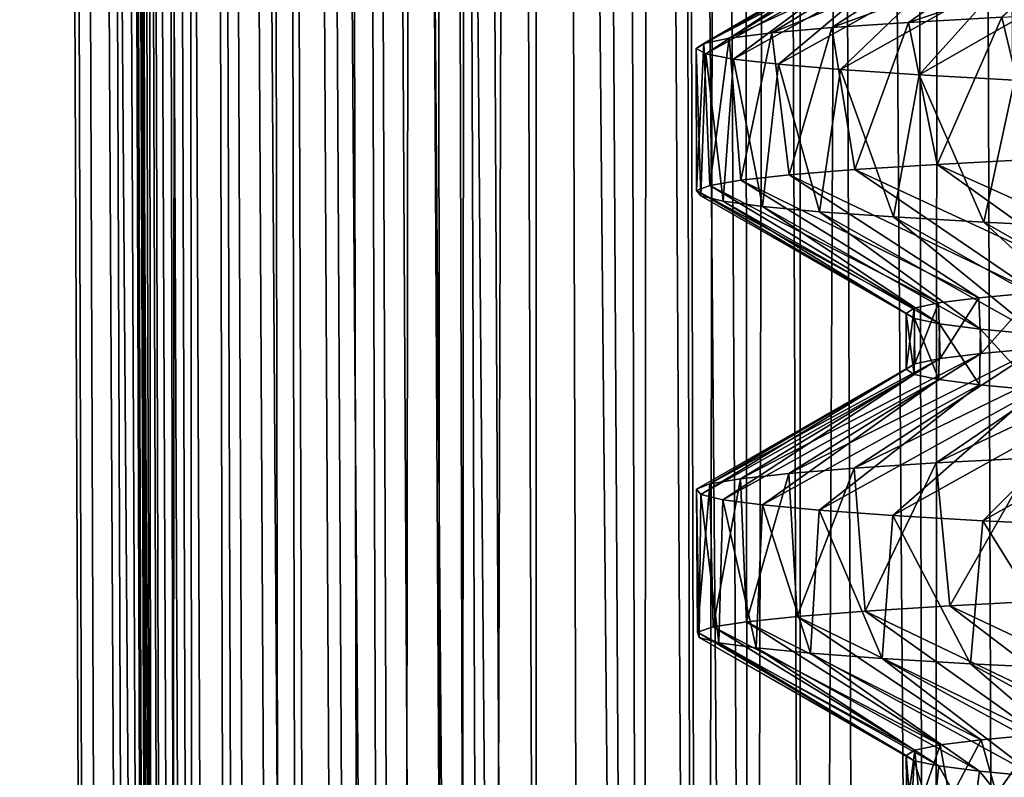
# Model space of a CAD drawing. Header units: millimetres. Extents: x -39 to 39, y -2 to 145.
# Tile 455 of 656: x -17.41 to -12.96, y 56.37 to 59.8. Entities that reach past the tile are written whole.
import ezdxf

# ---------------------------------------------------------------- set-up
doc = ezdxf.new("R2010")
doc.units = ezdxf.units.MM
doc.header["$LTSCALE"] = 65.185185
for name, color, linetype in [('12', 7, 'CONTINUOUS'), ('162', 7, 'CONTINUOUS'), ('163', 7, 'CONTINUOUS'), ('17', 7, 'CONTINUOUS'), ('180', 7, 'CONTINUOUS'), ('42', 7, 'CONTINUOUS'), ('43', 7, 'CONTINUOUS'), ('44', 7, 'CONTINUOUS'), ('45', 7, 'CONTINUOUS'), ('60', 7, 'CONTINUOUS'), ('61', 7, 'CONTINUOUS'), ('62', 7, 'CONTINUOUS'), ('63', 7, 'CONTINUOUS'), ('64', 7, 'CONTINUOUS'), ('65', 7, 'CONTINUOUS'), ('66', 7, 'CONTINUOUS')]:
    doc.layers.add(name, color=color, linetype=linetype)

msp = doc.modelspace()

# ---------------------------------------------------------------- linework, layer by layer
at = {"layer": '12', "color": 7, "linetype": 'Continuous'}
for points in [[(-17.0859, 121, -0.5564), (-17.0124, 121, -1.6785), (-16.7955, 38.299, -0.5949), (-17.0859, 121, -0.5564)], [(-17.0856, 121, 0.5681), (-17.0859, 121, -0.5564), (-16.8009, 38.299, 0.4147), (-17.0856, 121, 0.5681)], [(-16.8009, 38.299, 0.4147), (-17.0859, 121, -0.5564), (-16.8058, 38.299, -0.0902), (-16.8009, 38.299, 0.4147)], [(-16.8058, 38.299, -0.0902), (-17.0859, 121, -0.5564), (-16.7955, 38.299, -0.5949), (-16.8058, 38.299, -0.0902)], [(-16.7809, 38.2987, 0.9191), (-17.0856, 121, 0.5681), (-16.8009, 38.299, 0.4147), (-16.7809, 38.2987, 0.9191)], [(-17.0124, 121, -1.6785), (-16.8652, 121, -2.7933), (-16.6738, 38.299, -2.1042), (-17.0124, 121, -1.6785)], [(-16.7955, 38.299, -0.5949), (-17.0124, 121, -1.6785), (-16.7701, 38.299, -1.0992), (-16.7955, 38.299, -0.5949)], [(-16.7701, 38.299, -1.0992), (-17.0124, 121, -1.6785), (-16.7295, 38.299, -1.6024), (-16.7701, 38.299, -1.0992)], [(-16.7295, 38.299, -1.6024), (-17.0124, 121, -1.6785), (-16.6738, 38.299, -2.1042), (-16.7295, 38.299, -1.6024)], [(-16.8652, 121, -2.7933), (-16.5174, 38.2987, -3.1016), (-16.6031, 38.299, -2.6041), (-16.8652, 121, -2.7933)], [(-16.6738, 38.299, -2.1042), (-16.8652, 121, -2.7933), (-16.6031, 38.299, -2.6041), (-16.6738, 38.299, -2.1042)], [(-16.6504, 121, 3.8734), (-16.447, 38.2987, 3.4554), (-16.3358, 38.299, 3.9479), (-16.6504, 121, 3.8734)], [(-16.3597, 121, 4.9596), (-16.6504, 121, 3.8734), (-16.2098, 38.299, 4.4369), (-16.3597, 121, 4.9596)], [(-16.2098, 38.299, 4.4369), (-16.6504, 121, 3.8734), (-16.3358, 38.299, 3.9479), (-16.2098, 38.299, 4.4369)], [(-15.9983, 121, 6.0244), (-16.3597, 121, 4.9596), (-15.7447, 38.299, 5.8778), (-15.9983, 121, 6.0244)], [(-15.7447, 38.299, 5.8778), (-16.3597, 121, 4.9596), (-15.9141, 38.299, 5.4023), (-15.7447, 38.299, 5.8778)], [(-15.9141, 38.299, 5.4023), (-16.3597, 121, 4.9596), (-16.0692, 38.299, 4.9218), (-15.9141, 38.299, 5.4023)], [(-16.0692, 38.299, 4.9218), (-16.3597, 121, 4.9596), (-16.2098, 38.299, 4.4369), (-16.0692, 38.299, 4.9218)], [(-16.0024, 121, -6.0135), (-15.5724, 121, -7.0526), (-15.6807, 38.299, -6.0464), (-16.0024, 121, -6.0135)], [(-15.8553, 38.2987, -5.5726), (-16.0024, 121, -6.0135), (-15.6807, 38.299, -6.0464), (-15.8553, 38.2987, -5.5726)], [(-15.5676, 121, 7.0632), (-15.9983, 121, 6.0244), (-15.3633, 38.299, 6.8126), (-15.5676, 121, 7.0632)], [(-15.3633, 38.299, 6.8126), (-15.9983, 121, 6.0244), (-15.561, 38.299, 6.3481), (-15.3633, 38.299, 6.8126)], [(-15.561, 38.299, 6.3481), (-15.9983, 121, 6.0244), (-15.7447, 38.299, 5.8778), (-15.561, 38.299, 6.3481)], [(-15.6807, 38.299, -6.0464), (-15.5724, 121, -7.0526), (-15.492, 38.299, -6.5147), (-15.6807, 38.299, -6.0464)], [(-15.5724, 121, -7.0526), (-15.0751, 121, -8.0611), (-15.2893, 38.299, -6.9771), (-15.5724, 121, -7.0526)], [(-15.492, 38.299, -6.5147), (-15.5724, 121, -7.0526), (-15.2893, 38.299, -6.9771), (-15.492, 38.299, -6.5147)], [(-15.1518, 38.2987, 7.2709), (-15.5676, 121, 7.0632), (-15.3633, 38.299, 6.8126), (-15.1518, 38.2987, 7.2709)], [(-15.2893, 38.299, -6.9771), (-15.0751, 121, -8.0611), (-15.0729, 38.299, -7.4332), (-15.2893, 38.299, -6.9771)], [(-15.0751, 121, -8.0611), (-14.5125, 121, -9.0347), (-14.5993, 38.299, -8.3248), (-15.0751, 121, -8.0611)], [(-15.0729, 38.299, -7.4332), (-15.0751, 121, -8.0611), (-14.8428, 38.299, -7.8826), (-15.0729, 38.299, -7.4332)], [(-14.8428, 38.299, -7.8826), (-15.0751, 121, -8.0611), (-14.5993, 38.299, -8.3248), (-14.8428, 38.299, -7.8826)], [(-14.5993, 38.299, -8.3248), (-14.5125, 121, -9.0347), (-14.3427, 38.299, -8.7596), (-14.5993, 38.299, -8.3248)], [(-14.5125, 121, -9.0347), (-14.0731, 38.2987, -9.1864), (-14.3427, 38.299, -8.7596), (-14.5125, 121, -9.0347)], [(-13.9007, 121, 9.9504), (-13.8727, 38.2987, 9.4864), (-13.5816, 38.299, 9.8987), (-13.9007, 121, 9.9504)], [(-13.2165, 121, 10.8427), (-13.9007, 121, 9.9504), (-13.2782, 38.299, 10.3021), (-13.2165, 121, 10.8427)], [(-13.2782, 38.299, 10.3021), (-13.9007, 121, 9.9504), (-13.5816, 38.299, 9.8987), (-13.2782, 38.299, 10.3021)], [(-12.9628, 38.299, 10.6962), (-13.2165, 121, 10.8427), (-13.2782, 38.299, 10.3021), (-12.9628, 38.299, 10.6962)], [(-12.475, 121, 11.6881), (-13.2165, 121, 10.8427), (-12.2971, 38.299, 11.4553), (-12.475, 121, 11.6881)], [(-12.2971, 38.299, 11.4553), (-13.2165, 121, 10.8427), (-12.6357, 38.299, 11.0808), (-12.2971, 38.299, 11.4553)], [(-12.6357, 38.299, 11.0808), (-13.2165, 121, 10.8427), (-12.9628, 38.299, 10.6962), (-12.6357, 38.299, 11.0808)]]:
    msp.add_3dface(points, dxfattribs=at)
at = {"layer": '162', "color": 7, "linetype": 'Continuous'}
for points in [[(-13.7663, 60, -0.2182), (-13.7855, 60, 0.8264), (-14.3498, 59.6679, -0.0664), (-13.7663, 60, -0.2182)], [(-14.3051, 59.6442, -1.1346), (-13.7663, 60, -0.2182), (-14.3498, 59.6679, -0.0664), (-14.3051, 59.6442, -1.1346)], [(-14.3498, 59.6679, -0.0664), (-13.7855, 60, 0.8264), (-14.315, 59.6916, 1.0021), (-14.3498, 59.6679, -0.0664)], [(-13.7855, 60, 0.8264), (-13.7243, 60, 1.8703), (-14.315, 59.6916, 1.0021), (-13.7855, 60, 0.8264)], [(-14.315, 59.6916, 1.0021), (-13.7243, 60, 1.8703), (-14.2006, 59.7153, 2.0651), (-14.315, 59.6916, 1.0021)], [(-13.6707, 60, -1.2466), (-13.7663, 60, -0.2182), (-14.3051, 59.6442, -1.1346), (-13.6707, 60, -1.2466)], [(-14.1809, 59.6205, -2.1965), (-13.6707, 60, -1.2466), (-14.3051, 59.6442, -1.1346), (-14.1809, 59.6205, -2.1965)], [(-13.7243, 60, 1.8703), (-13.5837, 60, 2.9135), (-14.2006, 59.7153, 2.0651), (-13.7243, 60, 1.8703)], [(-14.2006, 59.7153, 2.0651), (-13.5837, 60, 2.9135), (-14.0075, 59.7391, 3.1167), (-14.2006, 59.7153, 2.0651)], [(-13.4985, 60, -2.2572), (-13.6707, 60, -1.2466), (-14.1809, 59.6205, -2.1965), (-13.4985, 60, -2.2572)], [(-13.978, 59.5967, -3.2462), (-13.4985, 60, -2.2572), (-14.1809, 59.6205, -2.1965), (-13.978, 59.5967, -3.2462)], [(-13.5837, 60, 2.9135), (-13.3717, 60, 3.9214), (-14.0075, 59.7391, 3.1167), (-13.5837, 60, 2.9135)], [(-14.0075, 59.7391, 3.1167), (-13.3717, 60, 3.9214), (-13.7365, 59.7628, 4.1509), (-14.0075, 59.7391, 3.1167)], [(-13.254, 60, -3.2436), (-13.4985, 60, -2.2572), (-13.978, 59.5967, -3.2462), (-13.254, 60, -3.2436)], [(-13.6975, 59.573, -4.2779), (-13.254, 60, -3.2436), (-13.978, 59.5967, -3.2462), (-13.6975, 59.573, -4.2779)], [(-13.3717, 60, 3.9214), (-13.0877, 60, 4.8954), (-13.7365, 59.7628, 4.1509), (-13.3717, 60, 3.9214)], [(-13.7365, 59.7628, 4.1509), (-13.0877, 60, 4.8954), (-13.3894, 59.7865, 5.1621), (-13.7365, 59.7628, 4.1509)], [(-12.9375, 60, -4.2056), (-13.254, 60, -3.2436), (-13.6975, 59.573, -4.2779), (-12.9375, 60, -4.2056)], [(-13.341, 59.5493, -5.2859), (-12.9375, 60, -4.2056), (-13.6975, 59.573, -4.2779), (-13.341, 59.5493, -5.2859)], [(-13.0877, 60, 4.8954), (-12.7508, 60, 5.8153), (-13.3894, 59.7865, 5.1621), (-13.0877, 60, 4.8954)], [(-13.3894, 59.7865, 5.1621), (-12.7508, 60, 5.8153), (-12.9679, 59.8102, 6.1447), (-13.3894, 59.7865, 5.1621)], [(-12.5539, 60, -5.1347), (-12.9375, 60, -4.2056), (-13.341, 59.5493, -5.2859), (-12.5539, 60, -5.1347)], [(-12.9104, 59.5256, -6.2645), (-12.5539, 60, -5.1347), (-13.341, 59.5493, -5.2859), (-12.9104, 59.5256, -6.2645)], [(-12.4704, 58.3371, 4.9041), (-12.0697, 58.3609, 5.8209), (-13.265, 57.794, 5.4738), (-12.4704, 58.3371, 4.9041)], [(-13.265, 57.794, 5.4738), (-12.0697, 58.3609, 5.8209), (-12.8207, 57.8177, 6.4462), (-13.265, 57.794, 5.4738)], [(-12.8015, 58.3134, 3.96), (-12.4704, 58.3371, 4.9041), (-13.6357, 57.7702, 4.471), (-12.8015, 58.3134, 3.96)], [(-13.6357, 57.7702, 4.471), (-12.4704, 58.3371, 4.9041), (-13.265, 57.794, 5.4738), (-13.6357, 57.7702, 4.471)], [(-13.2466, 58.2661, 2.022), (-13.0603, 58.2897, 2.998), (-14.1485, 57.7228, 2.3966), (-13.2466, 58.2661, 2.022)], [(-14.1485, 57.7228, 2.3966), (-13.0603, 58.2897, 2.998), (-13.9308, 57.7465, 3.4433), (-14.1485, 57.7228, 2.3966)], [(-13.0603, 58.2897, 2.998), (-12.8015, 58.3134, 3.96), (-13.9308, 57.7465, 3.4433), (-13.0603, 58.2897, 2.998)], [(-13.9308, 57.7465, 3.4433), (-12.8015, 58.3134, 3.96), (-13.6357, 57.7702, 4.471), (-13.9308, 57.7465, 3.4433)], [(-13.4, 58.2184, 0.0247), (-13.3604, 58.2423, 1.0292), (-14.3475, 57.6753, 0.2691), (-13.4, 58.2184, 0.0247)], [(-14.3475, 57.6753, 0.2691), (-13.3604, 58.2423, 1.0292), (-14.2876, 57.6991, 1.3366), (-14.3475, 57.6753, 0.2691)], [(-13.3604, 58.2423, 1.0292), (-13.2466, 58.2661, 2.022), (-14.2876, 57.6991, 1.3366), (-13.3604, 58.2423, 1.0292)], [(-14.2876, 57.6991, 1.3366), (-13.2466, 58.2661, 2.022), (-14.1485, 57.7228, 2.3966), (-14.2876, 57.6991, 1.3366)], [(-14.3277, 57.6516, -0.7999), (-13.4, 58.2184, 0.0247), (-14.3475, 57.6753, 0.2691), (-14.3277, 57.6516, -0.7999)], [(-13.3641, 58.1946, -0.9801), (-13.4, 58.2184, 0.0247), (-14.3277, 57.6516, -0.7999), (-13.3641, 58.1946, -0.9801)], [(-14.2284, 57.6279, -1.8644), (-13.3641, 58.1946, -0.9801), (-14.3277, 57.6516, -0.7999), (-14.2284, 57.6279, -1.8644)], [(-13.253, 58.1707, -1.9795), (-13.3641, 58.1946, -0.9801), (-14.2284, 57.6279, -1.8644), (-13.253, 58.1707, -1.9795)], [(-14.0501, 57.6042, -2.9185), (-13.253, 58.1707, -1.9795), (-14.2284, 57.6279, -1.8644), (-14.0501, 57.6042, -2.9185)], [(-13.068, 58.1469, -2.9643), (-13.253, 58.1707, -1.9795), (-14.0501, 57.6042, -2.9185), (-13.068, 58.1469, -2.9643)], [(-13.7938, 57.5805, -3.9565), (-13.068, 58.1469, -2.9643), (-14.0501, 57.6042, -2.9185), (-13.7938, 57.5805, -3.9565)], [(-12.8124, 58.1232, -3.9247), (-13.068, 58.1469, -2.9643), (-13.7938, 57.5805, -3.9565), (-12.8124, 58.1232, -3.9247)], [(-13.4609, 57.5567, -4.9725), (-12.8124, 58.1232, -3.9247), (-13.7938, 57.5805, -3.9565), (-13.4609, 57.5567, -4.9725)], [(-12.487, 58.0997, -4.8616), (-12.8124, 58.1232, -3.9247), (-13.4609, 57.5567, -4.9725), (-12.487, 58.0997, -4.8616)], [(-13.0534, 57.533, -5.9609), (-12.487, 58.0997, -4.8616), (-13.4609, 57.5567, -4.9725), (-13.0534, 57.533, -5.9609)], [(-12.092, 58.0761, -5.7743), (-12.487, 58.0997, -4.8616), (-13.0534, 57.533, -5.9609), (-12.092, 58.0761, -5.7743)], [(-12.5733, 57.5093, -6.9162), (-12.092, 58.0761, -5.7743), (-13.0534, 57.533, -5.9609), (-12.5733, 57.5093, -6.9162)]]:
    msp.add_3dface(points, dxfattribs=at)
at = {"layer": '163', "color": 7, "linetype": 'Continuous'}
for points in [[(-12.0813, 58.6133, 5.7966), (-13.2598, 59.1443, 5.4864), (-12.8135, 59.168, 6.4604), (-12.0813, 58.6133, 5.7966)], [(-12.8156, 58.5653, 3.9143), (-13.9285, 59.0967, 3.4523), (-13.6322, 59.1205, 4.4818), (-12.8156, 58.5653, 3.9143)], [(-12.4847, 58.5892, 4.8675), (-13.6322, 59.1205, 4.4818), (-13.2598, 59.1443, 5.4864), (-12.4847, 58.5892, 4.8675)], [(-12.4847, 58.5892, 4.8675), (-12.8156, 58.5653, 3.9143), (-13.6322, 59.1205, 4.4818), (-12.4847, 58.5892, 4.8675)], [(-12.0813, 58.6133, 5.7966), (-12.4847, 58.5892, 4.8675), (-13.2598, 59.1443, 5.4864), (-12.0813, 58.6133, 5.7966)], [(-13.2544, 58.5179, 1.9699), (-14.2872, 59.0492, 1.3413), (-14.1473, 59.0729, 2.4035), (-13.2544, 58.5179, 1.9699)], [(-13.0719, 58.5415, 2.947), (-14.1473, 59.0729, 2.4035), (-13.9285, 59.0967, 3.4523), (-13.0719, 58.5415, 2.947)], [(-13.0719, 58.5415, 2.947), (-13.2544, 58.5179, 1.9699), (-14.1473, 59.0729, 2.4035), (-13.0719, 58.5415, 2.947)], [(-12.8156, 58.5653, 3.9143), (-13.0719, 58.5415, 2.947), (-13.9285, 59.0967, 3.4523), (-12.8156, 58.5653, 3.9143)], [(-13.364, 58.4942, 0.9817), (-14.3474, 59.0254, 0.2716), (-14.2872, 59.0492, 1.3413), (-13.364, 58.4942, 0.9817)], [(-13.2544, 58.5179, 1.9699), (-13.364, 58.4942, 0.9817), (-14.2872, 59.0492, 1.3413), (-13.2544, 58.5179, 1.9699)], [(-13.364, 58.4942, 0.9817), (-13.4, 58.4706, -0.0114), (-14.3474, 59.0254, 0.2716), (-13.364, 58.4942, 0.9817)], [(-13.4, 58.4706, -0.0114), (-14.3277, 59.0016, -0.7996), (-14.3474, 59.0254, 0.2716), (-13.4, 58.4706, -0.0114)], [(-13.4, 58.4706, -0.0114), (-13.3621, 58.447, -1.0068), (-14.3277, 59.0016, -0.7996), (-13.4, 58.4706, -0.0114)], [(-13.3621, 58.447, -1.0068), (-14.2281, 58.9779, -1.8663), (-14.3277, 59.0016, -0.7996), (-13.3621, 58.447, -1.0068)], [(-13.3621, 58.447, -1.0068), (-13.2499, 58.4232, -1.9998), (-14.2281, 58.9779, -1.8663), (-13.3621, 58.447, -1.0068)], [(-13.2499, 58.4232, -1.9998), (-14.0492, 58.9541, -2.9226), (-14.2281, 58.9779, -1.8663), (-13.2499, 58.4232, -1.9998)], [(-13.2499, 58.4232, -1.9998), (-13.0639, 58.3995, -2.9825), (-14.0492, 58.9541, -2.9226), (-13.2499, 58.4232, -1.9998)], [(-13.0639, 58.3995, -2.9825), (-13.792, 58.9303, -3.9627), (-14.0492, 58.9541, -2.9226), (-13.0639, 58.3995, -2.9825)], [(-13.0639, 58.3995, -2.9825), (-12.8051, 58.3757, -3.9484), (-13.792, 58.9303, -3.9627), (-13.0639, 58.3995, -2.9825)], [(-12.8051, 58.3757, -3.9484), (-13.4579, 58.9066, -4.9806), (-13.792, 58.9303, -3.9627), (-12.8051, 58.3757, -3.9484)], [(-12.8051, 58.3757, -3.9484), (-12.4751, 58.3519, -4.8921), (-13.4579, 58.9066, -4.9806), (-12.8051, 58.3757, -3.9484)], [(-12.4751, 58.3519, -4.8921), (-13.0488, 58.8828, -5.9708), (-13.4579, 58.9066, -4.9806), (-12.4751, 58.3519, -4.8921)], [(-12.4751, 58.3519, -4.8921), (-12.0765, 58.3282, -5.8067), (-13.0488, 58.8828, -5.9708), (-12.4751, 58.3519, -4.8921)], [(-12.0765, 58.3282, -5.8067), (-12.567, 58.859, -6.9277), (-13.0488, 58.8828, -5.9708), (-12.0765, 58.3282, -5.8067)], [(-12.0697, 56.6139, 5.8209), (-13.2027, 57.1475, 5.6224), (-12.7464, 57.1713, 6.5918), (-12.0697, 56.6139, 5.8209)], [(-12.8015, 56.5664, 3.96), (-13.8923, 57.1, 3.5953), (-13.5854, 57.1238, 4.6217), (-12.8015, 56.5664, 3.96)], [(-12.4704, 56.5902, 4.9041), (-13.5854, 57.1238, 4.6217), (-13.2027, 57.1475, 5.6224), (-12.4704, 56.5902, 4.9041)], [(-12.4704, 56.5902, 4.9041), (-12.8015, 56.5664, 3.96), (-13.5854, 57.1238, 4.6217), (-12.4704, 56.5902, 4.9041)], [(-12.0697, 56.6139, 5.8209), (-12.4704, 56.5902, 4.9041), (-13.2027, 57.1475, 5.6224), (-12.0697, 56.6139, 5.8209)], [(-13.2466, 56.5191, 2.022), (-14.2726, 57.0524, 1.4881), (-14.1218, 57.0762, 2.5488), (-13.2466, 56.5191, 2.022)], [(-13.0603, 56.5427, 2.998), (-14.1218, 57.0762, 2.5488), (-13.8923, 57.1, 3.5953), (-13.0603, 56.5427, 2.998)], [(-13.0603, 56.5427, 2.998), (-13.2466, 56.5191, 2.022), (-14.1218, 57.0762, 2.5488), (-13.0603, 56.5427, 2.998)], [(-12.8015, 56.5664, 3.96), (-13.0603, 56.5427, 2.998), (-13.8923, 57.1, 3.5953), (-12.8015, 56.5664, 3.96)], [(-13.3604, 56.4954, 1.0292), (-14.3439, 57.0287, 0.4191), (-14.2726, 57.0524, 1.4881), (-13.3604, 56.4954, 1.0292)], [(-13.3604, 56.4954, 1.0292), (-13.4, 56.4715, 0.0247), (-14.3439, 57.0287, 0.4191), (-13.3604, 56.4954, 1.0292)], [(-13.4, 56.4715, 0.0247), (-14.3352, 57.0049, -0.6523), (-14.3439, 57.0287, 0.4191), (-13.4, 56.4715, 0.0247)], [(-13.2466, 56.5191, 2.022), (-13.3604, 56.4954, 1.0292), (-14.2726, 57.0524, 1.4881), (-13.2466, 56.5191, 2.022)], [(-13.4, 56.4715, 0.0247), (-13.3641, 56.4476, -0.9801), (-14.3352, 57.0049, -0.6523), (-13.4, 56.4715, 0.0247)], [(-13.3641, 56.4476, -0.9801), (-14.2465, 56.9811, -1.72), (-14.3352, 57.0049, -0.6523), (-13.3641, 56.4476, -0.9801)], [(-13.3641, 56.4476, -0.9801), (-13.253, 56.4237, -1.9795), (-14.2465, 56.9811, -1.72), (-13.3641, 56.4476, -0.9801)], [(-13.253, 56.4237, -1.9795), (-14.0785, 56.9574, -2.7781), (-14.2465, 56.9811, -1.72), (-13.253, 56.4237, -1.9795)], [(-13.253, 56.4237, -1.9795), (-13.068, 56.3999, -2.9643), (-14.0785, 56.9574, -2.7781), (-13.253, 56.4237, -1.9795)], [(-13.068, 56.3999, -2.9643), (-13.832, 56.9336, -3.8207), (-14.0785, 56.9574, -2.7781), (-13.068, 56.3999, -2.9643)], [(-13.068, 56.3999, -2.9643), (-12.8124, 56.3763, -3.9247), (-13.832, 56.9336, -3.8207), (-13.068, 56.3999, -2.9643)], [(-12.8124, 56.3763, -3.9247), (-13.5084, 56.9098, -4.8421), (-13.832, 56.9336, -3.8207), (-12.8124, 56.3763, -3.9247)], [(-12.8124, 56.3763, -3.9247), (-12.487, 56.3527, -4.8616), (-13.5084, 56.9098, -4.8421), (-12.8124, 56.3763, -3.9247)], [(-12.487, 56.3527, -4.8616), (-13.1095, 56.8861, -5.8364), (-13.5084, 56.9098, -4.8421), (-12.487, 56.3527, -4.8616)], [(-12.487, 56.3527, -4.8616), (-12.092, 56.3291, -5.7743), (-13.1095, 56.8861, -5.8364), (-12.487, 56.3527, -4.8616)], [(-12.092, 56.3291, -5.7743), (-12.6375, 56.8623, -6.7982), (-13.1095, 56.8861, -5.8364), (-12.092, 56.3291, -5.7743)]]:
    msp.add_3dface(points, dxfattribs=at)
at = {"layer": '17', "color": 7, "linetype": 'Continuous'}
for points in [[(-13.2544, 58.5179, 1.9699), (-13.0719, 58.5415, 2.947), (-13.2466, 58.2661, 2.022), (-13.2544, 58.5179, 1.9699)], [(-13.2466, 58.2661, 2.022), (-13.0719, 58.5415, 2.947), (-13.0603, 58.2897, 2.998), (-13.2466, 58.2661, 2.022)], [(-13.0719, 58.5415, 2.947), (-12.8156, 58.5653, 3.9143), (-13.0603, 58.2897, 2.998), (-13.0719, 58.5415, 2.947)], [(-13.0603, 58.2897, 2.998), (-12.8156, 58.5653, 3.9143), (-12.8015, 58.3134, 3.96), (-13.0603, 58.2897, 2.998)], [(-13.4, 58.4706, -0.0114), (-13.364, 58.4942, 0.9817), (-13.4, 58.2184, 0.0247), (-13.4, 58.4706, -0.0114)], [(-13.4, 58.2184, 0.0247), (-13.364, 58.4942, 0.9817), (-13.3604, 58.2423, 1.0292), (-13.4, 58.2184, 0.0247)], [(-13.364, 58.4942, 0.9817), (-13.2544, 58.5179, 1.9699), (-13.3604, 58.2423, 1.0292), (-13.364, 58.4942, 0.9817)], [(-13.3604, 58.2423, 1.0292), (-13.2544, 58.5179, 1.9699), (-13.2466, 58.2661, 2.022), (-13.3604, 58.2423, 1.0292)], [(-13.3621, 58.447, -1.0068), (-13.4, 58.4706, -0.0114), (-13.3641, 58.1946, -0.9801), (-13.3621, 58.447, -1.0068)], [(-13.3641, 58.1946, -0.9801), (-13.4, 58.4706, -0.0114), (-13.4, 58.2184, 0.0247), (-13.3641, 58.1946, -0.9801)], [(-13.253, 58.1707, -1.9795), (-13.3621, 58.447, -1.0068), (-13.3641, 58.1946, -0.9801), (-13.253, 58.1707, -1.9795)], [(-13.2499, 58.4232, -1.9998), (-13.3621, 58.447, -1.0068), (-13.253, 58.1707, -1.9795), (-13.2499, 58.4232, -1.9998)], [(-13.068, 58.1469, -2.9643), (-13.2499, 58.4232, -1.9998), (-13.253, 58.1707, -1.9795), (-13.068, 58.1469, -2.9643)], [(-13.0639, 58.3995, -2.9825), (-13.2499, 58.4232, -1.9998), (-13.068, 58.1469, -2.9643), (-13.0639, 58.3995, -2.9825)], [(-12.8124, 58.1232, -3.9247), (-13.0639, 58.3995, -2.9825), (-13.068, 58.1469, -2.9643), (-12.8124, 58.1232, -3.9247)], [(-12.8051, 58.3757, -3.9484), (-13.0639, 58.3995, -2.9825), (-12.8124, 58.1232, -3.9247), (-12.8051, 58.3757, -3.9484)], [(-13.2466, 56.5191, 2.022), (-13.0603, 56.5427, 2.998), (-13.2025, 56.2726, 2.2924), (-13.2466, 56.5191, 2.022)], [(-13.2025, 56.2726, 2.2924), (-13.0603, 56.5427, 2.998), (-12.9917, 56.2966, 3.2828), (-13.2025, 56.2726, 2.2924)], [(-13.0603, 56.5427, 2.998), (-12.8015, 56.5664, 3.96), (-12.9917, 56.2966, 3.2828), (-13.0603, 56.5427, 2.998)], [(-12.9917, 56.2966, 3.2828), (-12.8015, 56.5664, 3.96), (-12.7081, 56.3206, 4.2502), (-12.9917, 56.2966, 3.2828)], [(-13.4, 56.4715, 0.0247), (-13.3604, 56.4954, 1.0292), (-13.3974, 56.2241, 0.2624), (-13.4, 56.4715, 0.0247)], [(-13.3974, 56.2241, 0.2624), (-13.3604, 56.4954, 1.0292), (-13.3383, 56.2484, 1.2847), (-13.3974, 56.2241, 0.2624)], [(-13.3604, 56.4954, 1.0292), (-13.2466, 56.5191, 2.022), (-13.3383, 56.2484, 1.2847), (-13.3604, 56.4954, 1.0292)], [(-13.3383, 56.2484, 1.2847), (-13.2466, 56.5191, 2.022), (-13.2025, 56.2726, 2.2924), (-13.3383, 56.2484, 1.2847)], [(-13.3641, 56.4476, -0.9801), (-13.4, 56.4715, 0.0247), (-13.3779, 56.1996, -0.769), (-13.3641, 56.4476, -0.9801)], [(-13.3779, 56.1996, -0.769), (-13.4, 56.4715, 0.0247), (-13.3974, 56.2241, 0.2624), (-13.3779, 56.1996, -0.769)], [(-13.279, 56.1751, -1.7964), (-13.3641, 56.4476, -0.9801), (-13.3779, 56.1996, -0.769), (-13.279, 56.1751, -1.7964)], [(-13.253, 56.4237, -1.9795), (-13.3641, 56.4476, -0.9801), (-13.279, 56.1751, -1.7964), (-13.253, 56.4237, -1.9795)], [(-13.1013, 56.1505, -2.8136), (-13.253, 56.4237, -1.9795), (-13.279, 56.1751, -1.7964), (-13.1013, 56.1505, -2.8136)], [(-13.068, 56.3999, -2.9643), (-13.253, 56.4237, -1.9795), (-13.1013, 56.1505, -2.8136), (-13.068, 56.3999, -2.9643)], [(-12.8474, 56.1261, -3.8086), (-13.068, 56.3999, -2.9643), (-13.1013, 56.1505, -2.8136), (-12.8474, 56.1261, -3.8086)], [(-12.8124, 56.3763, -3.9247), (-13.068, 56.3999, -2.9643), (-12.8474, 56.1261, -3.8086), (-12.8124, 56.3763, -3.9247)]]:
    msp.add_3dface(points, dxfattribs=at)
at = {"layer": '180', "color": 7, "linetype": 'Continuous'}
for points in [[(-12.9679, 59.8102, 6.1447), (-12.4744, 59.834, 7.0931), (-12.8135, 59.168, 6.4604), (-12.9679, 59.8102, 6.1447)], [(-13.7365, 59.7628, 4.1509), (-13.3894, 59.7865, 5.1621), (-13.6322, 59.1205, 4.4818), (-13.7365, 59.7628, 4.1509)], [(-13.6322, 59.1205, 4.4818), (-13.3894, 59.7865, 5.1621), (-13.2598, 59.1443, 5.4864), (-13.6322, 59.1205, 4.4818)], [(-13.3894, 59.7865, 5.1621), (-12.9679, 59.8102, 6.1447), (-13.2598, 59.1443, 5.4864), (-13.3894, 59.7865, 5.1621)], [(-13.2598, 59.1443, 5.4864), (-12.9679, 59.8102, 6.1447), (-12.8135, 59.168, 6.4604), (-13.2598, 59.1443, 5.4864)], [(-14.0075, 59.7391, 3.1167), (-13.7365, 59.7628, 4.1509), (-13.9285, 59.0967, 3.4523), (-14.0075, 59.7391, 3.1167)], [(-13.9285, 59.0967, 3.4523), (-13.7365, 59.7628, 4.1509), (-13.6322, 59.1205, 4.4818), (-13.9285, 59.0967, 3.4523)], [(-14.315, 59.6916, 1.0021), (-14.2006, 59.7153, 2.0651), (-14.2872, 59.0492, 1.3413), (-14.315, 59.6916, 1.0021)], [(-14.2872, 59.0492, 1.3413), (-14.2006, 59.7153, 2.0651), (-14.1473, 59.0729, 2.4035), (-14.2872, 59.0492, 1.3413)], [(-14.2006, 59.7153, 2.0651), (-14.0075, 59.7391, 3.1167), (-14.1473, 59.0729, 2.4035), (-14.2006, 59.7153, 2.0651)], [(-14.1473, 59.0729, 2.4035), (-14.0075, 59.7391, 3.1167), (-13.9285, 59.0967, 3.4523), (-14.1473, 59.0729, 2.4035)], [(-14.3498, 59.6679, -0.0664), (-14.315, 59.6916, 1.0021), (-14.3474, 59.0254, 0.2716), (-14.3498, 59.6679, -0.0664)], [(-14.3051, 59.6442, -1.1346), (-14.3498, 59.6679, -0.0664), (-14.3277, 59.0016, -0.7996), (-14.3051, 59.6442, -1.1346)], [(-14.3277, 59.0016, -0.7996), (-14.3498, 59.6679, -0.0664), (-14.3474, 59.0254, 0.2716), (-14.3277, 59.0016, -0.7996)], [(-14.3474, 59.0254, 0.2716), (-14.315, 59.6916, 1.0021), (-14.2872, 59.0492, 1.3413), (-14.3474, 59.0254, 0.2716)], [(-14.2281, 58.9779, -1.8663), (-14.3051, 59.6442, -1.1346), (-14.3277, 59.0016, -0.7996), (-14.2281, 58.9779, -1.8663)], [(-14.1809, 59.6205, -2.1965), (-14.3051, 59.6442, -1.1346), (-14.2281, 58.9779, -1.8663), (-14.1809, 59.6205, -2.1965)], [(-14.0492, 58.9541, -2.9226), (-14.1809, 59.6205, -2.1965), (-14.2281, 58.9779, -1.8663), (-14.0492, 58.9541, -2.9226)], [(-13.978, 59.5967, -3.2462), (-14.1809, 59.6205, -2.1965), (-14.0492, 58.9541, -2.9226), (-13.978, 59.5967, -3.2462)], [(-13.792, 58.9303, -3.9627), (-13.978, 59.5967, -3.2462), (-14.0492, 58.9541, -2.9226), (-13.792, 58.9303, -3.9627)], [(-13.6975, 59.573, -4.2779), (-13.978, 59.5967, -3.2462), (-13.792, 58.9303, -3.9627), (-13.6975, 59.573, -4.2779)], [(-13.4579, 58.9066, -4.9806), (-13.6975, 59.573, -4.2779), (-13.792, 58.9303, -3.9627), (-13.4579, 58.9066, -4.9806)], [(-13.341, 59.5493, -5.2859), (-13.6975, 59.573, -4.2779), (-13.4579, 58.9066, -4.9806), (-13.341, 59.5493, -5.2859)], [(-13.0488, 58.8828, -5.9708), (-13.341, 59.5493, -5.2859), (-13.4579, 58.9066, -4.9806), (-13.0488, 58.8828, -5.9708)], [(-12.9104, 59.5256, -6.2645), (-13.341, 59.5493, -5.2859), (-13.0488, 58.8828, -5.9708), (-12.9104, 59.5256, -6.2645)], [(-12.567, 58.859, -6.9277), (-12.9104, 59.5256, -6.2645), (-13.0488, 58.8828, -5.9708), (-12.567, 58.859, -6.9277)], [(-13.6357, 57.7702, 4.471), (-13.265, 57.794, 5.4738), (-13.5854, 57.1238, 4.6217), (-13.6357, 57.7702, 4.471)], [(-13.5854, 57.1238, 4.6217), (-13.265, 57.794, 5.4738), (-13.2027, 57.1475, 5.6224), (-13.5854, 57.1238, 4.6217)], [(-13.265, 57.794, 5.4738), (-12.8207, 57.8177, 6.4462), (-13.2027, 57.1475, 5.6224), (-13.265, 57.794, 5.4738)], [(-13.2027, 57.1475, 5.6224), (-12.8207, 57.8177, 6.4462), (-12.7464, 57.1713, 6.5918), (-13.2027, 57.1475, 5.6224)], [(-14.1485, 57.7228, 2.3966), (-13.9308, 57.7465, 3.4433), (-14.1218, 57.0762, 2.5488), (-14.1485, 57.7228, 2.3966)], [(-14.1218, 57.0762, 2.5488), (-13.9308, 57.7465, 3.4433), (-13.8923, 57.1, 3.5953), (-14.1218, 57.0762, 2.5488)], [(-13.9308, 57.7465, 3.4433), (-13.6357, 57.7702, 4.471), (-13.8923, 57.1, 3.5953), (-13.9308, 57.7465, 3.4433)], [(-13.8923, 57.1, 3.5953), (-13.6357, 57.7702, 4.471), (-13.5854, 57.1238, 4.6217), (-13.8923, 57.1, 3.5953)], [(-14.3475, 57.6753, 0.2691), (-14.2876, 57.6991, 1.3366), (-14.3439, 57.0287, 0.4191), (-14.3475, 57.6753, 0.2691)], [(-14.3439, 57.0287, 0.4191), (-14.2876, 57.6991, 1.3366), (-14.2726, 57.0524, 1.4881), (-14.3439, 57.0287, 0.4191)], [(-14.2876, 57.6991, 1.3366), (-14.1485, 57.7228, 2.3966), (-14.2726, 57.0524, 1.4881), (-14.2876, 57.6991, 1.3366)], [(-14.2726, 57.0524, 1.4881), (-14.1485, 57.7228, 2.3966), (-14.1218, 57.0762, 2.5488), (-14.2726, 57.0524, 1.4881)], [(-14.3277, 57.6516, -0.7999), (-14.3475, 57.6753, 0.2691), (-14.3352, 57.0049, -0.6523), (-14.3277, 57.6516, -0.7999)], [(-14.3352, 57.0049, -0.6523), (-14.3475, 57.6753, 0.2691), (-14.3439, 57.0287, 0.4191), (-14.3352, 57.0049, -0.6523)], [(-14.2465, 56.9811, -1.72), (-14.3277, 57.6516, -0.7999), (-14.3352, 57.0049, -0.6523), (-14.2465, 56.9811, -1.72)], [(-14.2284, 57.6279, -1.8644), (-14.3277, 57.6516, -0.7999), (-14.2465, 56.9811, -1.72), (-14.2284, 57.6279, -1.8644)], [(-14.0785, 56.9574, -2.7781), (-14.2284, 57.6279, -1.8644), (-14.2465, 56.9811, -1.72), (-14.0785, 56.9574, -2.7781)], [(-14.0501, 57.6042, -2.9185), (-14.2284, 57.6279, -1.8644), (-14.0785, 56.9574, -2.7781), (-14.0501, 57.6042, -2.9185)], [(-13.832, 56.9336, -3.8207), (-14.0501, 57.6042, -2.9185), (-14.0785, 56.9574, -2.7781), (-13.832, 56.9336, -3.8207)], [(-13.7938, 57.5805, -3.9565), (-14.0501, 57.6042, -2.9185), (-13.832, 56.9336, -3.8207), (-13.7938, 57.5805, -3.9565)], [(-13.5084, 56.9098, -4.8421), (-13.7938, 57.5805, -3.9565), (-13.832, 56.9336, -3.8207), (-13.5084, 56.9098, -4.8421)], [(-13.4609, 57.5567, -4.9725), (-13.7938, 57.5805, -3.9565), (-13.5084, 56.9098, -4.8421), (-13.4609, 57.5567, -4.9725)], [(-13.1095, 56.8861, -5.8364), (-13.4609, 57.5567, -4.9725), (-13.5084, 56.9098, -4.8421), (-13.1095, 56.8861, -5.8364)], [(-13.0534, 57.533, -5.9609), (-13.4609, 57.5567, -4.9725), (-13.1095, 56.8861, -5.8364), (-13.0534, 57.533, -5.9609)], [(-12.6375, 56.8623, -6.7982), (-13.0534, 57.533, -5.9609), (-13.1095, 56.8861, -5.8364), (-12.6375, 56.8623, -6.7982)], [(-12.5733, 57.5093, -6.9162), (-13.0534, 57.533, -5.9609), (-12.6375, 56.8623, -6.7982), (-12.5733, 57.5093, -6.9162)]]:
    msp.add_3dface(points, dxfattribs=at)
at = {"layer": '42', "color": 7, "linetype": 'Continuous'}
for points in [[(-15.3595, 121, 8.2131), (-15.8614, 121, 7.1963), (-15.4161, 38.2987, 7.3907), (-15.3595, 121, 8.2131)], [(-15.3595, 121, 8.2131), (-15.4161, 38.2987, 7.3907), (-15.0194, 38.2988, 8.1668), (-15.3595, 121, 8.2131)], [(-14.7925, 121, 9.1952), (-15.3595, 121, 8.2131), (-14.5828, 38.2988, 8.9231), (-14.7925, 121, 9.1952)], [(-14.5828, 38.2988, 8.9231), (-15.3595, 121, 8.2131), (-15.0194, 38.2988, 8.1668), (-14.5828, 38.2988, 8.9231)], [(-14.1628, 121, 10.1382), (-14.7925, 121, 9.1952), (-14.1086, 38.2987, 9.6554), (-14.1628, 121, 10.1382)], [(-14.1086, 38.2987, 9.6554), (-14.7925, 121, 9.1952), (-14.5828, 38.2988, 8.9231), (-14.1086, 38.2987, 9.6554)]]:
    msp.add_3dface(points, dxfattribs=at)
at = {"layer": '43', "color": 7, "linetype": 'Continuous'}
for points in [[(-17.3333, 121, 1.7101), (-17.4079, 121, 0.5786), (-17.0709, 38.2987, 0.9286), (-17.3333, 121, 1.7101)], [(-17.1853, 121, 2.8344), (-17.3333, 121, 1.7101), (-16.8874, 38.2988, 2.6633), (-17.1853, 121, 2.8344)], [(-17.3333, 121, 1.7101), (-17.0709, 38.2987, 0.9286), (-17.0014, 38.2988, 1.7974), (-17.3333, 121, 1.7101)], [(-16.8874, 38.2988, 2.6633), (-17.3333, 121, 1.7101), (-17.0014, 38.2988, 1.7974), (-16.8874, 38.2988, 2.6633)], [(-16.9645, 121, 3.9466), (-17.1853, 121, 2.8344), (-16.7296, 38.2987, 3.5213), (-16.9645, 121, 3.9466)], [(-16.7296, 38.2987, 3.5213), (-17.1853, 121, 2.8344), (-16.8874, 38.2988, 2.6633), (-16.7296, 38.2987, 3.5213)]]:
    msp.add_3dface(points, dxfattribs=at)
at = {"layer": '44', "color": 7, "linetype": 'Continuous'}
for points in [[(-17.1834, 121, -2.8458), (-16.9618, 121, -3.9579), (-16.8037, 38.2987, -3.1489), (-17.1834, 121, -2.8458)], [(-16.9618, 121, -3.9579), (-16.6684, 121, -5.0532), (-16.6211, 38.2988, -4.002), (-16.9618, 121, -3.9579)], [(-16.8037, 38.2987, -3.1489), (-16.9618, 121, -3.9579), (-16.6211, 38.2988, -4.002), (-16.8037, 38.2987, -3.1489)], [(-16.6684, 121, -5.0532), (-16.3042, 121, -6.1271), (-16.1268, 38.2987, -5.6748), (-16.6684, 121, -5.0532)], [(-16.6684, 121, -5.0532), (-16.1268, 38.2987, -5.6748), (-16.3951, 38.2988, -4.8456), (-16.6684, 121, -5.0532)], [(-16.6211, 38.2988, -4.002), (-16.6684, 121, -5.0532), (-16.3951, 38.2988, -4.8456), (-16.6211, 38.2988, -4.002)]]:
    msp.add_3dface(points, dxfattribs=at)
at = {"layer": '45', "color": 7, "linetype": 'Continuous'}
for points in [[(-14.7864, 121, -9.205), (-14.1561, 121, -10.1477), (-14.3195, 38.2987, -9.3397), (-14.7864, 121, -9.205)], [(-14.3195, 38.2987, -9.3397), (-14.1561, 121, -10.1477), (-13.8244, 38.2988, -10.058), (-14.3195, 38.2987, -9.3397)], [(-14.1561, 121, -10.1477), (-13.4658, 121, -11.0473), (-13.8244, 38.2988, -10.058), (-14.1561, 121, -10.1477)], [(-13.8244, 38.2988, -10.058), (-13.4658, 121, -11.0473), (-13.2928, 38.2988, -10.7509), (-13.8244, 38.2988, -10.058)], [(-13.4658, 121, -11.0473), (-12.7184, 121, -11.9001), (-12.7276, 38.2987, -11.4143), (-13.4658, 121, -11.0473)], [(-13.4658, 121, -11.0473), (-12.7276, 38.2987, -11.4143), (-13.2928, 38.2988, -10.7509), (-13.4658, 121, -11.0473)]]:
    msp.add_3dface(points, dxfattribs=at)
at = {"layer": '60', "color": 7, "linetype": 'Continuous'}
for points in [[(-13.9007, 121, 9.9504), (-14.1628, 121, 10.1382), (-14.1086, 38.2987, 9.6554), (-13.9007, 121, 9.9504)], [(-13.8727, 38.2987, 9.4864), (-13.9007, 121, 9.9504), (-14.1086, 38.2987, 9.6554), (-13.8727, 38.2987, 9.4864)]]:
    msp.add_3dface(points, dxfattribs=at)
at = {"layer": '61', "color": 7, "linetype": 'Continuous'}
for points in [[(-15.5676, 121, 7.0632), (-15.1518, 38.2987, 7.2709), (-15.8614, 121, 7.1963), (-15.5676, 121, 7.0632)], [(-15.8614, 121, 7.1963), (-15.1518, 38.2987, 7.2709), (-15.4161, 38.2987, 7.3907), (-15.8614, 121, 7.1963)]]:
    msp.add_3dface(points, dxfattribs=at)
at = {"layer": '62', "color": 7, "linetype": 'Continuous'}
for points in [[(-16.6504, 121, 3.8734), (-16.9645, 121, 3.9466), (-16.7296, 38.2987, 3.5213), (-16.6504, 121, 3.8734)], [(-16.447, 38.2987, 3.4554), (-16.6504, 121, 3.8734), (-16.7296, 38.2987, 3.5213), (-16.447, 38.2987, 3.4554)]]:
    msp.add_3dface(points, dxfattribs=at)
at = {"layer": '63', "color": 7, "linetype": 'Continuous'}
for points in [[(-17.0856, 121, 0.5681), (-16.7809, 38.2987, 0.9191), (-17.4079, 121, 0.5786), (-17.0856, 121, 0.5681)], [(-17.4079, 121, 0.5786), (-16.7809, 38.2987, 0.9191), (-17.0709, 38.2987, 0.9286), (-17.4079, 121, 0.5786)]]:
    msp.add_3dface(points, dxfattribs=at)
at = {"layer": '64', "color": 7, "linetype": 'Continuous'}
for points in [[(-16.8652, 121, -2.7933), (-17.1834, 121, -2.8458), (-16.8037, 38.2987, -3.1489), (-16.8652, 121, -2.7933)], [(-16.5174, 38.2987, -3.1016), (-16.8652, 121, -2.7933), (-16.8037, 38.2987, -3.1489), (-16.5174, 38.2987, -3.1016)]]:
    msp.add_3dface(points, dxfattribs=at)
at = {"layer": '65', "color": 7, "linetype": 'Continuous'}
for points in [[(-16.0024, 121, -6.0135), (-15.8553, 38.2987, -5.5726), (-16.3042, 121, -6.1271), (-16.0024, 121, -6.0135)], [(-16.3042, 121, -6.1271), (-15.8553, 38.2987, -5.5726), (-16.1268, 38.2987, -5.6748), (-16.3042, 121, -6.1271)]]:
    msp.add_3dface(points, dxfattribs=at)
at = {"layer": '66', "color": 7, "linetype": 'Continuous'}
for points in [[(-14.5125, 121, -9.0347), (-14.7864, 121, -9.205), (-14.3195, 38.2987, -9.3397), (-14.5125, 121, -9.0347)], [(-14.0731, 38.2987, -9.1864), (-14.5125, 121, -9.0347), (-14.3195, 38.2987, -9.3397), (-14.0731, 38.2987, -9.1864)]]:
    msp.add_3dface(points, dxfattribs=at)

doc.saveas('drawing.dxf')
